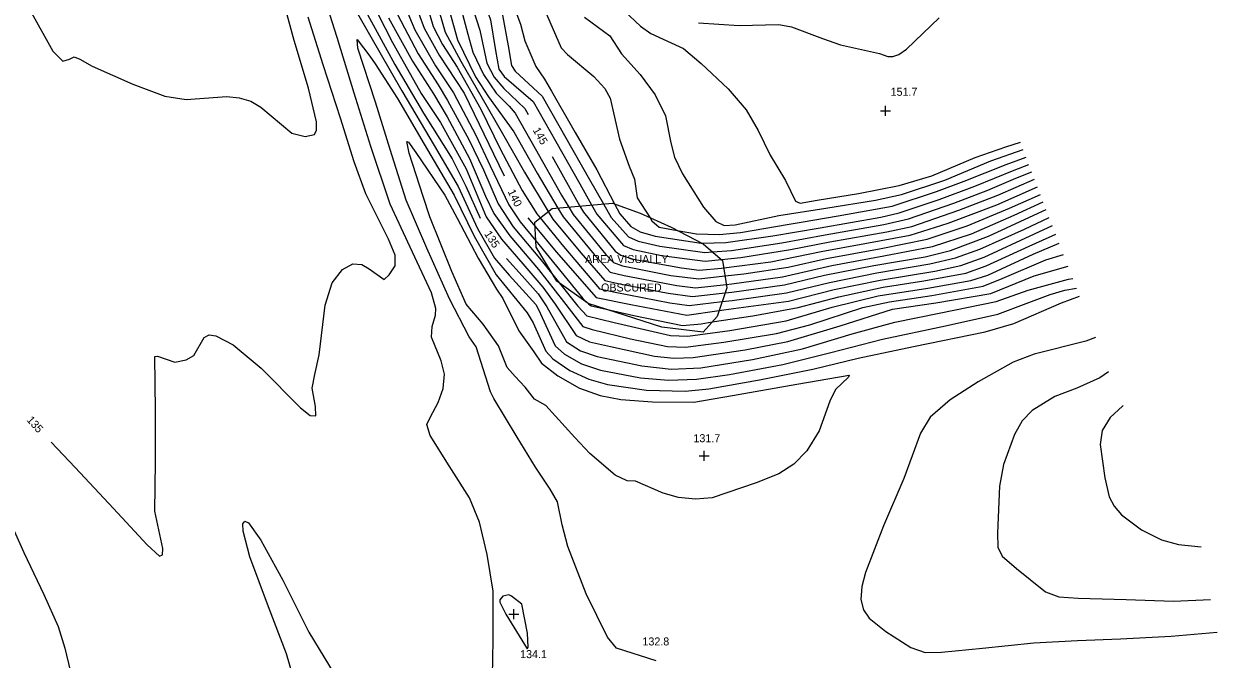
# Model space of a CAD drawing. Extents: x 1467615 to 2003689, y 770235 to 1108726.
# Drawn here: x 2002659.6 to 2002957.9, y 770837.9 to 770996.7 of the extents above; entities that cross this region are included whole.
import ezdxf

# ---------------------------------------------------------------- set-up
doc = ezdxf.new("R2010")
doc.units = 0
for name, color, linetype in [('RD_DTM_Major1', 7, 'Continuous'), ('RD_DTM_Major1_Lbl', 7, 'Continuous'), ('RD_DTM_Major2', 7, 'Continuous'), ('RD_DTM_Minor1', 7, 'Continuous'), ('RD_DTM_Minor2', 7, 'Continuous'), ('RD_DTM_Obscure', 7, 'Continuous'), ('RD_DTM_Spot_Elev', 7, 'Continuous'), ('RD_TX_Misc1', 7, 'Continuous')]:
    doc.layers.add(name, color=color, linetype=linetype)

msp = doc.modelspace()

# ---------------------------------------------------------------- linework, layer by layer
at = {"layer": 'RD_DTM_Major1'}
msp.add_line((2002785.59, 770948.27), (2002787.41, 770946.08), dxfattribs=at)
for points in [[(2002755.03, 771032.17), (2002759.48, 771028.38), (2002763.01, 771024.54), (2002765.4, 771020.86), (2002767.45, 771016.08), (2002770.32, 771005.59), (2002773.62, 770995.12), (2002775.39, 770986.94), (2002777.23, 770983.44), (2002779.58, 770980.6), (2002784.86, 770975.56), (2002785.73, 770974.03)], [(2002731.54, 771025.91), (2002734.92, 771020.27), (2002739.39, 771011.73), (2002745.02, 771000.01), (2002752.37, 770986.54), (2002759.54, 770974.37), (2002766.7, 770962.99), (2002770.15, 770956.14), (2002773.73, 770948.13)], [(2002751.09, 771021.11), (2002751.86, 771020.3), (2002753.83, 771014.82), (2002757.54, 771001.46), (2002759.66, 770995.66), (2002763.45, 770988.86), (2002769.68, 770979.4), (2002773.47, 770971.67), (2002777.05, 770964.24), (2002779.72, 770958.75)], [(2002666.49, 770892.21), (2002672.46, 770885.88), (2002682.04, 770875.63), (2002690.42, 770866.52), (2002693.53, 770863.65), (2002694.27, 770863.99), (2002694.35, 770865.64), (2002692.39, 770874.9), (2002692.52, 770887.17), (2002692.58, 770900.08), (2002692.35, 770913.55), (2002693.03, 770913.64), (2002697.38, 770912.17), (2002700.17, 770912.75), (2002702.12, 770913.87), (2002704.71, 770918.37), (2002705.94, 770918.96), (2002707.62, 770918.76), (2002711.92, 770916.47), (2002718.99, 770910.68), (2002728.76, 770900.75), (2002731.2, 770898.85), (2002732.66, 770898.73), (2002732.5, 770901.08), (2002731.71, 770905.7), (2002732.38, 770909.11), (2002733.49, 770914.02), (2002734.95, 770926.41), (2002736.68, 770932.01), (2002739.25, 770935.34), (2002741.86, 770936.72), (2002744.09, 770936.59), (2002745.99, 770935.51), (2002749.69, 770932.8), (2002750.99, 770934.01), (2002752.42, 770936.26), (2002752.42, 770938.89), (2002750.81, 770942.94), (2002745.12, 770954.28), (2002742.22, 770962.22), (2002738.75, 770973.16), (2002734.46, 770986.46), (2002730.69, 770998.41)], [(2002799.82, 770998.43), (2002806.15, 770993.73), (2002809.01, 770989.22), (2002813.68, 770984.04), (2002817.42, 770979), (2002820.02, 770973.71), (2002821.36, 770967.02), (2002822.28, 770963.43), (2002824.25, 770959.24), (2002829.49, 770950.87), (2002832.65, 770947.29), (2002834.67, 770946.31), (2002837.46, 770946.48), (2002848.4, 770948.84), (2002860.09, 770950.65), (2002872.5, 770952.62), (2002879.03, 770954.1), (2002889.84, 770957.68), (2002901.36, 770962.5), (2002909.46, 770965.29)], [(2002791.66, 770963.59), (2002796.14, 770955.69), (2002798.64, 770951.2)], [(2002834.61, 770935.72), (2002846.39, 770937.27), (2002858.97, 770939.86), (2002869.86, 770941.83), (2002881.21, 770943.9), (2002890.73, 770946.89), (2002902.83, 770951.52), (2002913.01, 770956.03)], [(2002833.45, 770925.06), (2002837.02, 770925.55), (2002850.79, 770927.43), (2002862.19, 770930.29), (2002873.66, 770932.7), (2002887.36, 770934.91), (2002893.82, 770936.35), (2002899.7, 770938.44), (2002912.29, 770944.26), (2002916.76, 770946.29)], [(2002780.3, 770938.08), (2002784.21, 770933.77), (2002788.22, 770929.22), (2002790.35, 770926), (2002795.25, 770917.22), (2002798.8, 770915.02), (2002802.93, 770913.57), (2002814.08, 770911.26), (2002821.43, 770910.39), (2002828.84, 770910.78), (2002841.75, 770912.83), (2002854.31, 770915.53), (2002866.66, 770919.25), (2002877.33, 770922.15), (2002888.48, 770924.38), (2002902.71, 770927.32), (2002910.73, 770930.19), (2002920.75, 770932.94), (2002921.84, 770933.07)], [(2002934.45, 770901.32), (2002934.29, 770901.2), (2002931.22, 770898.3), (2002929.23, 770895.09), (2002928.67, 770891.59), (2002929.88, 770883.29), (2002930.98, 770878.53), (2002932.2, 770876.2), (2002934.06, 770874), (2002939, 770870.24), (2002944.01, 770867.78), (2002948.23, 770866.59), (2002953.9, 770865.98)]]:
    msp.add_lwpolyline(points, dxfattribs=at)
at = {"layer": 'RD_DTM_Major2'}
for points in [[(2002798.64, 770951.2), (2002799.5, 770949.67), (2002807.44, 770939.89), (2002808.87, 770938.88), (2002811.96, 770937.93), (2002824.01, 770935.78), (2002828.41, 770935.18), (2002834.01, 770935.64), (2002834.61, 770935.72)], [(2002787.41, 770946.08), (2002792.66, 770939.76), (2002802.69, 770928.31), (2002811.36, 770926.6), (2002825.35, 770923.94), (2002833.45, 770925.06)]]:
    msp.add_lwpolyline(points, dxfattribs=at)
at = {"layer": 'RD_DTM_Minor1'}
for points in [[(2002735.37, 771083.25), (2002740.57, 771074.41), (2002743.02, 771069.28), (2002744.54, 771066.04), (2002747.53, 771060.31), (2002750.05, 771054.31), (2002755.47, 771044.61), (2002760.57, 771037.39), (2002765.08, 771033.14), (2002772.04, 771023.9), (2002775.83, 771016.91), (2002779.45, 771008.22), (2002783.78, 770996.65), (2002784.9, 770992.48), (2002787.61, 770986.03), (2002789.75, 770982.88), (2002791.56, 770979.89), (2002797.41, 770969.6), (2002802.84, 770960.22), (2002807.29, 770951.78)], [(2002755.7, 771039.38), (2002759.39, 771034.92), (2002766.7, 771027.44), (2002770.61, 771021.57), (2002772.91, 771016.62), (2002774.54, 771011.84), (2002779.29, 770998.92), (2002780.73, 770991.22), (2002781.55, 770986.33), (2002782.47, 770984.94), (2002789.23, 770978.61), (2002795.13, 770968.26), (2002801.05, 770957.82), (2002804.5, 770951.74)], [(2002755.29, 771034.96), (2002755.52, 771034.68), (2002763.87, 771027.09), (2002766.87, 771023.1), (2002769.53, 771018.15), (2002770.89, 771013.67), (2002772.43, 771008.72), (2002776.26, 770997.69), (2002777.52, 770990.07), (2002778.35, 770985.42), (2002779.73, 770983.57), (2002786.91, 770977.32), (2002792.58, 770967.36), (2002798.59, 770956.75), (2002801.56, 770951.47)], [(2002754.79, 771029.55), (2002759.26, 771025.55), (2002761.84, 771022.19), (2002764.3, 771017.03), (2002766.54, 771009), (2002769.28, 770999.16), (2002770.6, 770994.13), (2002771.88, 770989.67), (2002774.56, 770984.08), (2002777.69, 770979.39), (2002780.94, 770976.17), (2002782.46, 770974.43), (2002787.49, 770965.57), (2002794.04, 770953.94), (2002795.84, 770950.95)], [(2002753.13, 771025.46), (2002756, 771022.53), (2002757.61, 771019.77), (2002759.81, 771013.51), (2002762.67, 771002.42), (2002764.94, 770994.62), (2002768.9, 770987.43), (2002774.2, 770978.12), (2002779.3, 770969.31), (2002784.75, 770959.62), (2002790.74, 770949.83)], [(2002754.1, 771027.52), (2002754.15, 771027.47), (2002758.34, 771023.2), (2002760.21, 771020.13), (2002762.37, 771014.33), (2002765.61, 771001.41), (2002768.07, 770992.76), (2002772.52, 770983.51), (2002775.79, 770978.47), (2002782.08, 770969.74), (2002787.93, 770959.44), (2002793.13, 770950.7)], [(2002752.19, 771023.44), (2002754.36, 771020.77), (2002755.7, 771017.64), (2002758.8, 771007.08), (2002761.93, 770996.05), (2002764.32, 770991.54), (2002767.98, 770985.87), (2002773.86, 770975.44), (2002778.73, 770965.47), (2002784.24, 770955.11), (2002787.85, 770949.21), (2002788.67, 770948.22)], [(2002746.31, 771019.4), (2002747.22, 771018.32), (2002750.52, 771007.05), (2002753, 770999.06), (2002758.22, 770989.23), (2002763.21, 770981.49), (2002765.51, 770977.56), (2002770.89, 770967.8), (2002774.5, 770960.21), (2002778.24, 770951.78), (2002781.99, 770945.96), (2002788.99, 770937.63), (2002791.85, 770934.03)], [(2002749.84, 771018.42), (2002751.21, 771014.28), (2002754.98, 771000.99), (2002757.39, 770995.26), (2002762.53, 770986.25), (2002767.02, 770979.5), (2002772.62, 770968.91), (2002776.17, 770961.24), (2002780.86, 770951.49), (2002783.69, 770947.25), (2002787.58, 770942.48)], [(2002776.71, 770829.22), (2002776.95, 770842.66), (2002776.91, 770854.93), (2002775.41, 770864.13), (2002773.52, 770872.18), (2002771.04, 770878.29), (2002765.96, 770886.26), (2002761.18, 770893.88), (2002760.38, 770896.56), (2002761.16, 770898.32), (2002763.16, 770902.07), (2002764.46, 770905.59), (2002764.79, 770909.2), (2002763.93, 770912.47), (2002761.56, 770918.43), (2002761.72, 770921.12), (2002762.54, 770923.92), (2002762.62, 770925.57), (2002761.5, 770929.5), (2002756.23, 770940.93), (2002751.19, 770951.7), (2002746.37, 770966.07), (2002742.24, 770979.43), (2002737.93, 770993.32), (2002733.1, 771008.52)], [(2002661.15, 771000.23), (2002666.86, 770989.88), (2002669.39, 770987.44), (2002671.07, 770987.87), (2002672.2, 770988.5), (2002673.6, 770987.86), (2002676.73, 770986.17), (2002686.88, 770981.64), (2002694.91, 770978.65), (2002700.22, 770977.78), (2002710.39, 770978.53), (2002713.47, 770978.22), (2002716.35, 770977.38), (2002718.85, 770975.92), (2002726.64, 770969.38), (2002729.95, 770968.53), (2002732.25, 770969.09), (2002732.79, 770970.16), (2002732.78, 770972.23), (2002730.8, 770980.66), (2002727.24, 770992.57), (2002723.39, 771006.72)], [(2002739.47, 771005.61), (2002746.05, 770994.1), (2002754.09, 770980.01), (2002762.18, 770966.3), (2002768.19, 770956.08), (2002773.04, 770945.54), (2002777.26, 770938.18), (2002780.93, 770933.89), (2002787.64, 770926.59), (2002788.25, 770925.33), (2002792.42, 770916.22), (2002794.79, 770914.19), (2002799, 770911.78), (2002803.81, 770910.16), (2002813.75, 770908.29), (2002820.77, 770907.65), (2002827.81, 770907.88), (2002836.01, 770909.12), (2002849.38, 770911.61), (2002861.34, 770914.6), (2002874.27, 770917.95), (2002890.03, 770921.25), (2002903.09, 770924.13), (2002910.22, 770926.8), (2002916.21, 770929.12), (2002919.88, 770930.2), (2002922.75, 770930.69)], [(2002746.26, 771002.93), (2002751.76, 770992.04), (2002758.96, 770979.34), (2002763.78, 770972.07), (2002770.18, 770960.46), (2002775.21, 770948.52), (2002779.07, 770942.89), (2002784.4, 770936.76), (2002789.4, 770930.88), (2002792.46, 770926.67), (2002797.72, 770918.8), (2002801.03, 770917.25), (2002806.29, 770916.12), (2002817.26, 770913.66), (2002822.09, 770913.13), (2002826.95, 770913.34), (2002839.98, 770915.24), (2002850.61, 770917.34), (2002863.67, 770921.26), (2002876.77, 770925.42), (2002887.6, 770927.01), (2002901.33, 770929.34), (2002912.17, 770933.72), (2002920.65, 770936.16)], [(2002805.64, 771003.89), (2002813.81, 770996.15), (2002816.36, 770994.35), (2002824.55, 770990.57), (2002828.97, 770986.82), (2002835.73, 770980.49), (2002840.23, 770975.2), (2002843.18, 770970.05), (2002846.21, 770963.91), (2002850.01, 770957.57), (2002852.53, 770952.42), (2002853.66, 770951.94), (2002857.91, 770952.69), (2002868.27, 770954.33), (2002878.45, 770956.3), (2002886.58, 770958.7), (2002897.48, 770963.31), (2002905.14, 770966.02), (2002908.75, 770967.12)], [(2002750.82, 770998.19), (2002756.81, 770987.39), (2002762.02, 770979.25), (2002765.42, 770973.45), (2002771.02, 770963.09), (2002775.02, 770953.62), (2002777.15, 770949.31), (2002781.1, 770943.72), (2002788.32, 770935.34), (2002794.56, 770927.34), (2002799.35, 770921.06), (2002801.69, 770920.3), (2002811.26, 770918), (2002820.52, 770916.06), (2002825, 770915.91), (2002834.61, 770917.13), (2002847.77, 770919.34), (2002856.09, 770921.54), (2002869.37, 770925.8), (2002875.99, 770927.24), (2002886.61, 770928.83), (2002899.47, 770931.13), (2002904.21, 770933.1), (2002915.1, 770937.78), (2002919.52, 770939.1)], [(2002789.66, 771000.45), (2002793.94, 770990.71), (2002795.52, 770989.07), (2002802.14, 770983.59), (2002804.85, 770980.53), (2002806.18, 770978.12), (2002808.57, 770967.89), (2002810.91, 770961.17), (2002812.31, 770957.93), (2002812.93, 770953.24), (2002816.17, 770948.28)], [(2002828.29, 770996.95), (2002838.46, 770996.29), (2002848.38, 770996.58), (2002851.52, 770995.98), (2002859.28, 770993.07), (2002863.78, 770991.5), (2002873.54, 770989.3), (2002875.65, 770988.55), (2002876.86, 770988.53), (2002878.36, 770989.06), (2002880.3, 770990.36), (2002888.46, 770998.25)], [(2002817.68, 770837.54), (2002807.74, 770840.67), (2002805.52, 770843.42), (2002800.2, 770854.31), (2002795.62, 770866.07), (2002794.19, 770871.54), (2002793.05, 770877.3), (2002791.2, 770880.47), (2002787.55, 770885.94), (2002782.95, 770893.43), (2002777.09, 770903.06), (2002776.29, 770904.73), (2002772.71, 770915.99), (2002770.97, 770918.53), (2002766, 770928.01), (2002760.37, 770940.69), (2002755.2, 770952.67), (2002751.23, 770965.28), (2002747.51, 770977.15), (2002743.13, 770990.68), (2002742.96, 770992.81), (2002746.14, 770988.66), (2002747.46, 770986.76), (2002753.06, 770978.06), (2002759.69, 770966.63), (2002767.2, 770953.89), (2002772.19, 770943.63), (2002777.71, 770933.97), (2002785.47, 770924.51), (2002786.93, 770922.02), (2002790.11, 770914.92), (2002791.84, 770913.04), (2002796.1, 770910.12), (2002800.89, 770907.88), (2002805.56, 770906.58), (2002815.26, 770905.14), (2002824.91, 770904.9), (2002830.85, 770905.51), (2002843.54, 770907.76), (2002856.88, 770910.44), (2002868.19, 770913.16), (2002882.02, 770916.1), (2002899.92, 770919.76), (2002907.07, 770921.81), (2002919.01, 770926.99), (2002923.53, 770928.67)], [(2002757.64, 770964.6), (2002764.89, 770953.89), (2002767.98, 770948.2), (2002773.2, 770938.15), (2002777.75, 770930.39), (2002779.35, 770928.11), (2002783.37, 770920.03), (2002787.08, 770914.76), (2002789.02, 770911.95), (2002793.12, 770908.73), (2002798.54, 770905.71), (2002803.67, 770903.81), (2002808.85, 770902.82), (2002816.81, 770902.24), (2002827.09, 770902.18), (2002836.76, 770903.83), (2002852.82, 770906.7), (2002865.91, 770908.88), (2002865.78, 770908.43), (2002862.55, 770905.36), (2002861.07, 770902.39), (2002858.45, 770895.04), (2002855.39, 770889.98), (2002852.1, 770886.68), (2002848.37, 770884.28), (2002842.73, 770881.99), (2002831.69, 770878.24), (2002827.53, 770877.93), (2002823.24, 770878.33), (2002819.43, 770879.46), (2002812.57, 770882.46), (2002810.48, 770882.47), (2002807.45, 770883.96), (2002801.1, 770889.35), (2002797.4, 770893.32), (2002790.11, 770901.31), (2002787.3, 770902.9), (2002784.97, 770905.91), (2002782.47, 770908.62), (2002780.49, 770910.81), (2002778.26, 770916.27), (2002774.46, 770921.63), (2002770.16, 770926.67), (2002766.62, 770934.82), (2002761.13, 770948.53), (2002759.43, 770953.6), (2002755.98, 770964.4), (2002755.39, 770967.29), (2002755.76, 770967.16), (2002757.64, 770964.6)], [(2002822.98, 770945.09), (2002827.78, 770944.22), (2002833.44, 770944.07), (2002838.78, 770944.58), (2002850.94, 770946.68), (2002853.92, 770947.17), (2002863.18, 770948.71), (2002876.73, 770951.16), (2002887.81, 770954.79), (2002894.66, 770957.37), (2002905.21, 770961.57), (2002910.18, 770963.41)], [(2002829.26, 770941.89), (2002835.08, 770942.04), (2002846.86, 770943.71), (2002858.72, 770945.77), (2002873.85, 770948.38), (2002878.41, 770949.5), (2002888.43, 770952.85), (2002897.34, 770956.17), (2002907.17, 770960.17), (2002910.88, 770961.58)], [(2002831.82, 770939.77), (2002836.52, 770940.11), (2002849.15, 770941.99), (2002859.93, 770944.01), (2002874.62, 770946.55), (2002880.76, 770948.03), (2002892.14, 770951.93), (2002900.59, 770955.16), (2002907.6, 770958.13), (2002911.6, 770959.71)], [(2002834.07, 770937.83), (2002838.9, 770938.32), (2002851.28, 770940.3), (2002861.15, 770942.26), (2002875.4, 770944.71), (2002881.61, 770946.11), (2002893.38, 770950.15), (2002903.1, 770953.9), (2002912.29, 770957.92)], [(2002834.91, 770933.71), (2002839.65, 770934.24), (2002850.66, 770935.94), (2002860.28, 770938.1), (2002873.95, 770940.56), (2002885.45, 770942.89), (2002895.42, 770946.23), (2002906.01, 770950.7), (2002913.75, 770954.11)], [(2002834.94, 770929.5), (2002836.63, 770929.69), (2002849.79, 770931.5), (2002859.79, 770933.89), (2002872.14, 770936.35), (2002884.92, 770938.52), (2002891.28, 770940.12), (2002900.76, 770943.66), (2002913.15, 770949.43), (2002915.21, 770950.31)], [(2002835.22, 770931.62), (2002836.61, 770931.78), (2002849.3, 770933.53), (2002861.59, 770936.35), (2002874.6, 770938.71), (2002886.79, 770941.07), (2002896.49, 770944.28), (2002907.17, 770948.93), (2002914.47, 770952.25)], [(2002834.21, 770927.32), (2002836.66, 770927.61), (2002850.28, 770929.46), (2002860.99, 770932.09), (2002872.9, 770934.53), (2002886.14, 770936.72), (2002892.55, 770938.24), (2002898.63, 770940.39), (2002909.78, 770945.44), (2002915.97, 770948.35)], [(2002793.55, 770931.88), (2002798.1, 770926.15), (2002800.37, 770923.79), (2002807.22, 770922.08), (2002821.26, 770918.83), (2002825.59, 770918.67), (2002836.11, 770920.11), (2002850.16, 770922.49), (2002861.67, 770925.91), (2002873.18, 770928.71), (2002885.63, 770930.64), (2002896.32, 770932.56), (2002900.58, 770933.92), (2002911.92, 770939.17), (2002918.45, 770941.88)], [(2002831.72, 770922.21), (2002841.85, 770923.77), (2002853.16, 770925.87), (2002863.39, 770928.49), (2002874.42, 770930.88), (2002884.64, 770932.46), (2002895.07, 770934.45), (2002900.21, 770936.21), (2002910.94, 770941.18), (2002917.58, 770944.15)], [(2002800.8, 770926.79), (2002801.44, 770926.22), (2002805.2, 770925.39)], [(2002927.5, 770918.32), (2002925.13, 770917.4), (2002912.21, 770914.19), (2002906.96, 770912.14), (2002898.23, 770907.24), (2002891.22, 770902.76), (2002886.2, 770898.41), (2002883.77, 770894.4), (2002879.65, 770883.07), (2002874.53, 770871.23), (2002870.04, 770859.64), (2002869.09, 770856.1), (2002868.83, 770852.89), (2002869.51, 770850.28), (2002870.96, 770848.17), (2002875.08, 770844.86), (2002881.34, 770840.89), (2002884.94, 770839.64), (2002889, 770839.69), (2002899.25, 770840.68), (2002912.09, 770842.01), (2002923.02, 770842.64), (2002933.8, 770843.01), (2002946.43, 770843.68), (2002957.93, 770844.7)], [(2002930.79, 770909.77), (2002928.61, 770908.27), (2002922.84, 770905.69), (2002917.39, 770903.56), (2002911.7, 770900.07), (2002909.2, 770897.5), (2002907.3, 770894.11), (2002904.51, 770886.62), (2002903.49, 770881.22), (2002902.99, 770869.44), (2002903.13, 770865.97), (2002904.23, 770863.71), (2002907.76, 770860.64), (2002915.01, 770854.79), (2002918.33, 770853.53), (2002923.19, 770853.15), (2002935.18, 770852.82), (2002947.04, 770852.45), (2002956.3, 770852.88)], [(2002655.16, 770874.66), (2002659.66, 770864.61), (2002664.61, 770854.09), (2002668.19, 770846.14), (2002669.85, 770840.66), (2002671.24, 770835.1)], [(2002733.66, 770822.46), (2002727.28, 770830.71), (2002726.97, 770833.49), (2002725.31, 770839.24), (2002720.81, 770851.06), (2002716.15, 770863.55), (2002714.46, 770869.94), (2002714.39, 770871.74), (2002714.85, 770872.46), (2002715.79, 770871.99), (2002718.91, 770867.69), (2002724.33, 770857.65), (2002730.87, 770844.67), (2002738.41, 770832.36), (2002741.23, 770827.87), (2002742.1, 770817.58), (2002741.93, 770815.65), (2002741.22, 770814.83), (2002739.84, 770815.51), (2002735.81, 770819.85), (2002733.66, 770822.46)], [(2002780.87, 770853.99), (2002779.39, 770853.68), (2002778.59, 770852.76), (2002778.61, 770852.2), (2002780.09, 770849.16), (2002785.48, 770840.51), (2002785.74, 770840.95), (2002785.52, 770844.42), (2002784.08, 770851.7), (2002781.5, 770853.72), (2002780.87, 770853.99)]]:
    msp.add_lwpolyline(points, dxfattribs=at)
at = {"layer": 'RD_DTM_Minor2'}
msp.add_line((2002791.85, 770934.03), (2002793.55, 770931.88), dxfattribs=at)
for points in [[(2002793.13, 770950.7), (2002794.42, 770948.52), (2002802.19, 770939.06), (2002806.22, 770934.7), (2002809.71, 770933.79), (2002822.9, 770931.29), (2002827.56, 770930.77), (2002835.22, 770931.62)], [(2002795.84, 770950.95), (2002796.96, 770949.09), (2002805.09, 770939.11), (2002807.06, 770937.06), (2002809.29, 770936.22), (2002821.33, 770933.85), (2002828.36, 770932.99), (2002834.91, 770933.71)], [(2002801.56, 770951.47), (2002802.88, 770949.12), (2002809.56, 770941.33), (2002811.91, 770940.32), (2002819.01, 770938.82), (2002829.97, 770937.42), (2002834.07, 770937.83)], [(2002804.5, 770951.74), (2002806.43, 770948.34), (2002810.82, 770943.46), (2002813.21, 770942.37), (2002818.59, 770941.18), (2002829.87, 770939.62), (2002831.82, 770939.77)], [(2002807.29, 770951.78), (2002808.63, 770949.22), (2002811.39, 770946.09), (2002813.68, 770944.76), (2002817.46, 770943.64), (2002828.91, 770941.88), (2002829.26, 770941.89)], [(2002788.67, 770948.22), (2002794.53, 770941.11), (2002803.57, 770930.52), (2002807.46, 770929.64), (2002821.14, 770927.04), (2002825.95, 770926.34), (2002834.21, 770927.32)], [(2002790.74, 770949.83), (2002791.89, 770947.95), (2002798.88, 770939.46), (2002804.9, 770932.61), (2002808.59, 770931.72), (2002820.72, 770929.4), (2002826.75, 770928.55), (2002834.94, 770929.5)], [(2002816.17, 770948.28), (2002816.65, 770947.53), (2002818.45, 770945.92), (2002822.98, 770945.09)], [(2002787.58, 770942.48), (2002790.94, 770938.38), (2002799.37, 770928.08), (2002800.8, 770926.79)], [(2002805.2, 770925.39), (2002812.13, 770923.87), (2002824.26, 770921.31), (2002828.91, 770921.78), (2002831.72, 770922.21)]]:
    msp.add_lwpolyline(points, dxfattribs=at)
at = {"layer": 'RD_DTM_Obscure'}
msp.add_lwpolyline([(2002806.82, 770951.95), (2002813.72, 770949.39), (2002821.43, 770945.89), (2002829.48, 770941.78), (2002834.32, 770937.62), (2002835.36, 770930.73), (2002832.97, 770923.61), (2002829.46, 770919.68), (2002819.14, 770920.95), (2002800.7, 770926.82), (2002792.85, 770932.38), (2002787.66, 770940.95), (2002787.35, 770947.2), (2002791.69, 770950.57), (2002806.82, 770951.95)], dxfattribs=at)
at = {"layer": 'RD_DTM_Spot_Elev'}
for p, q in [((2002873.75, 770975), (2002876.25, 770975)), ((2002875, 770973.75), (2002875, 770976.25)), ((2002828.45, 770888.8), (2002830.95, 770888.8)), ((2002829.7, 770887.55), (2002829.7, 770890.05)), ((2002780.88, 770849.21), (2002783.38, 770849.21)), ((2002782.13, 770847.96), (2002782.13, 770850.46))]:
    msp.add_line(p, q, dxfattribs=at)

# ---------------------------------------------------------------- texts
at = {"layer": 'RD_DTM_Major1_Lbl'}
for s, rotation, p in [('145', 299.6701, (2002786.78, 770970.17)), ('140', 295.9471, (2002780.52, 770954.8)), ('135', 303.1779, (2002774.63, 770944.22)), ('135', 311.6815, (2002660.2, 770897.64))]:
    msp.add_text(s, height=2, rotation=rotation, dxfattribs=at).set_placement(p)
at = {"layer": 'RD_DTM_Spot_Elev'}
for s, p in [('151.7', (2002876.31, 770978.75)), ('131.7', (2002827.02, 770892.17)), ('132.8', (2002814.27, 770841.37)), ('134.1', (2002783.69, 770838.2))]:
    msp.add_text(s, height=2, dxfattribs=at).set_placement(p)
at = {"layer": 'RD_TX_Misc1'}
for s, p in [('AREA VISUALLY', (2002799.93, 770936.94)), ('OBSCURED', (2002803.92, 770929.83))]:
    msp.add_text(s, height=2, dxfattribs=at).set_placement(p)

doc.saveas('drawing.dxf')
